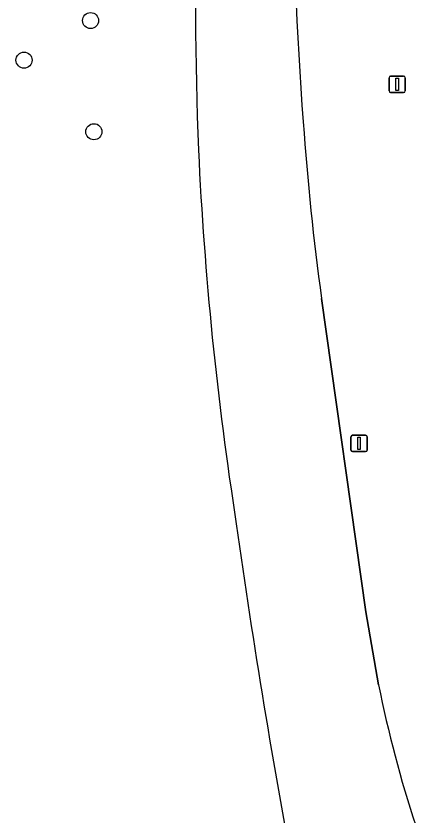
# Model space of a CAD drawing. Extents: x 154324 to 155744, y 382937 to 384188.
# Drawn here: x 155166.01 to 155190.02, y 383218.4 to 383266.98 of the extents above; entities that cross this region are included whole.
import ezdxf

# ---------------------------------------------------------------- set-up
doc = ezdxf.new("R2010")
doc.units = 0
for name, color, linetype in [('IMGEO_Berm_groen', 7, 'Continuous'), ('IMGEO_Boom', 7, 'Continuous'), ('IMGEO_Groenvoorziening', 7, 'Continuous'), ('IMGEO_Lichtmast', 7, 'Continuous'), ('IMGEO_Rijbaan_regionaal_gesloten', 7, 'Continuous')]:
    doc.layers.add(name, color=color, linetype=linetype)

msp = doc.modelspace()

# ---------------------------------------------------------------- linework, layer by layer
at = {"layer": 'IMGEO_Berm_groen'}
for centre, radius, start, end in [((155397.032, 383267.845), 220.115, 173.85752, 182.34737), ((155387.94, 383268.67), 211.067, 182.67201, 188.874), ((155611.057, 383296.298), 435.834, 187.93788, 190.87284)]:
    msp.add_arc(centre, radius, start, end, dxfattribs=at)
at = {"layer": 'IMGEO_Boom'}
for centre in [(155170.542, 383266.704), (155166.497, 383264.298), (155170.743, 383259.946)]:
    msp.add_circle(centre, 0.489, dxfattribs=at)
at = {"layer": 'IMGEO_Groenvoorziening'}
msp.add_lwpolyline([(155184.587, 383249.802), (155187.282, 383230.757), (155188.048, 383226.321)], dxfattribs=at)
for centre, radius, start, end in [((155371.845, 383275.528), 188.966, 174.60142, 184.54873), ((155339.788, 383271.313), 156.685, 183.94193, 187.8911), ((155262.752, 383241.455), 76.221, 191.45209, 198.11145)]:
    msp.add_arc(centre, radius, start, end, dxfattribs=at)
at = {"layer": 'IMGEO_Lichtmast'}
for p, q in [((155188.685, 383262.426), (155188.685, 383263.226)), ((155188.685, 383263.226), (155188.685, 383262.426)), ((155188.785, 383263.326), (155189.575, 383263.326)), ((155189.575, 383263.326), (155188.785, 383263.326)), ((155189.675, 383263.226), (155189.675, 383262.426)), ((155189.675, 383262.426), (155189.675, 383263.226)), ((155189.575, 383262.326), (155188.785, 383262.326)), ((155188.785, 383262.326), (155189.575, 383262.326)), ((155186.368, 383240.596), (155186.368, 383241.396)), ((155186.368, 383241.396), (155186.368, 383240.596)), ((155186.468, 383241.496), (155187.258, 383241.496)), ((155187.258, 383241.496), (155186.468, 383241.496)), ((155187.358, 383241.396), (155187.358, 383240.596)), ((155187.358, 383240.596), (155187.358, 383241.396)), ((155187.258, 383240.496), (155186.468, 383240.496)), ((155186.468, 383240.496), (155187.258, 383240.496))]:
    msp.add_line(p, q, dxfattribs=at)
for points in [[(155189.105, 383263.201), (155189.255, 383263.201), (155189.255, 383262.451), (155189.105, 383262.451), (155189.105, 383263.201)], [(155186.788, 383241.371), (155186.938, 383241.371), (155186.938, 383240.621), (155186.788, 383240.621), (155186.788, 383241.371)]]:
    msp.add_lwpolyline(points, dxfattribs=at)
for centre, start, end in [((155188.785, 383263.226), 90, 180), ((155188.785, 383263.226), 90, 180), ((155189.575, 383263.226), 0, 90), ((155189.575, 383263.226), 360, 90), ((155188.785, 383262.426), 180, 270), ((155188.785, 383262.426), 180, 270), ((155189.575, 383262.426), 270, 0), ((155189.575, 383262.426), 270, 0), ((155186.468, 383241.396), 90, 180), ((155186.468, 383241.396), 90, 180), ((155187.258, 383241.396), 0, 90), ((155187.258, 383241.396), 360, 90), ((155186.468, 383240.596), 180, 270), ((155186.468, 383240.596), 180, 270), ((155187.258, 383240.596), 270, 0), ((155187.258, 383240.596), 270, 0)]:
    msp.add_arc(centre, 0.1, start, end, dxfattribs=at)
at = {"layer": 'IMGEO_Rijbaan_regionaal_gesloten'}
msp.add_lwpolyline([(155188.048, 383226.321), (155187.282, 383230.757), (155184.587, 383249.802)], dxfattribs=at)
for centre, radius, start, end in [((155371.845, 383275.528), 188.966, 174.60142, 184.54873), ((155397.032, 383267.845), 220.115, 173.85752, 182.34737), ((155339.788, 383271.313), 156.685, 183.94193, 187.8911), ((155387.94, 383268.67), 211.067, 182.67201, 188.874), ((155611.057, 383296.298), 435.834, 187.93788, 190.87284), ((155262.752, 383241.455), 76.221, 191.45209, 198.11145)]:
    msp.add_arc(centre, radius, start, end, dxfattribs=at)

doc.saveas('drawing.dxf')
